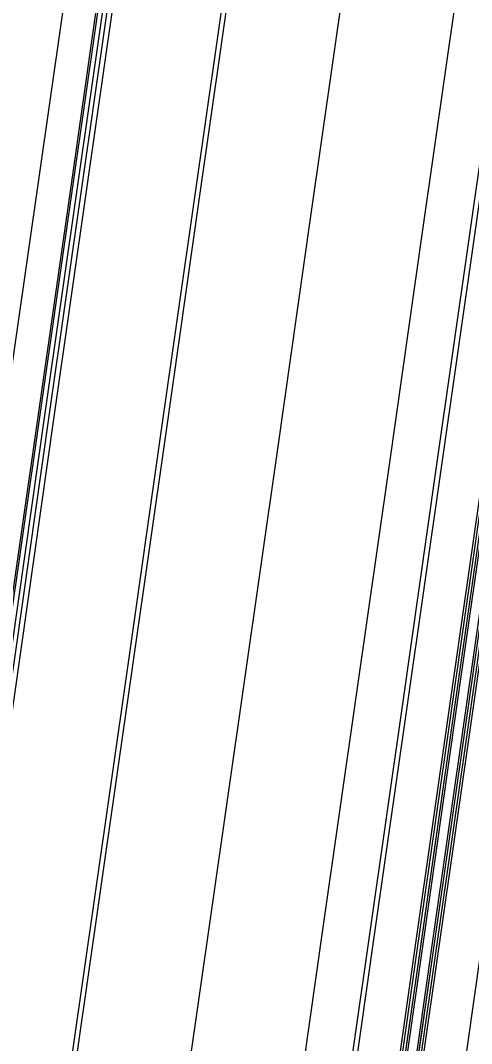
# Model space of a CAD drawing. Extents: x 1797478 to 1808916, y 246529 to 250952.
# Drawn here: x 1797877 to 1797925, y 249356.4 to 249465.3 of the extents above; entities that cross this region are included whole.
import ezdxf

# ---------------------------------------------------------------- set-up
doc = ezdxf.new("R2010")
doc.units = 0
for name, color, linetype in [('1', 7, 'Continuous'), ('DRAINAGE', 7, 'Continuous'), ('EDPV-LINE', 7, 'Continuous'), ('SHDR-UPAV', 7, 'Continuous')]:
    doc.layers.add(name, color=color, linetype=linetype)

msp = doc.modelspace()

# ---------------------------------------------------------------- linework, layer by layer
for points in [[(1797879.59, 249246.45), (1797883.13, 249271.2), (1797886.67, 249295.95), (1797890.2, 249320.7), (1797893.74, 249345.45), (1797897.27, 249370.19), (1797900.81, 249394.94), (1797904.35, 249419.69), (1797907.88, 249444.44), (1797911.42, 249469.19), (1797911.94, 249472.82), (1797914.96, 249493.94), (1797918.49, 249518.69), (1797922.03, 249543.44), (1797925.56, 249568.18), (1797927.02, 249578.39), (1797928.66, 249589.88), (1797929.1, 249592.93), (1797932.64, 249617.68), (1797936.17, 249642.43), (1797938.39, 249657.94), (1797939.71, 249667.18), (1797940.11, 249669.99), (1797943.24, 249691.93)], [(1797879.59, 249246.45), (1797883.13, 249271.2), (1797886.67, 249295.95), (1797890.2, 249320.7), (1797893.74, 249345.45), (1797897.27, 249370.19), (1797900.81, 249394.94), (1797904.35, 249419.69), (1797907.88, 249444.44), (1797911.42, 249469.19), (1797911.94, 249472.82), (1797914.96, 249493.94), (1797918.49, 249518.69), (1797922.03, 249543.44), (1797925.56, 249568.18), (1797927.02, 249578.39), (1797928.66, 249589.88), (1797929.1, 249592.93), (1797932.64, 249617.68), (1797936.17, 249642.43), (1797938.39, 249657.94), (1797939.71, 249667.18), (1797940.11, 249669.99), (1797943.24, 249691.93)], [(1797879.59, 249246.45), (1797883.13, 249271.2), (1797886.67, 249295.95), (1797890.2, 249320.7), (1797893.74, 249345.45), (1797897.27, 249370.19), (1797900.81, 249394.94), (1797904.35, 249419.69), (1797907.88, 249444.44), (1797911.42, 249469.19), (1797911.94, 249472.82), (1797914.96, 249493.94), (1797918.49, 249518.69), (1797922.03, 249543.44), (1797925.56, 249568.18), (1797927.02, 249578.39), (1797928.66, 249589.88), (1797929.1, 249592.93), (1797932.64, 249617.68), (1797936.17, 249642.43), (1797938.39, 249657.94), (1797939.71, 249667.18), (1797940.11, 249669.99), (1797943.24, 249691.93)], [(1797879.59, 249246.45), (1797883.13, 249271.2), (1797886.67, 249295.95), (1797890.2, 249320.7), (1797893.74, 249345.45), (1797897.27, 249370.19), (1797900.81, 249394.94), (1797904.35, 249419.69), (1797907.88, 249444.44), (1797911.42, 249469.19), (1797911.94, 249472.82), (1797914.96, 249493.94), (1797918.49, 249518.69), (1797922.03, 249543.44), (1797925.56, 249568.18), (1797927.02, 249578.39), (1797928.66, 249589.88), (1797929.1, 249592.93), (1797932.64, 249617.68), (1797936.17, 249642.43), (1797938.39, 249657.94), (1797939.71, 249667.18), (1797940.11, 249669.99), (1797943.24, 249691.93)], [(1797891.47, 249244.75), (1797895.01, 249269.5), (1797898.55, 249294.25), (1797902.08, 249319), (1797905.62, 249343.75), (1797909.15, 249368.5), (1797912.69, 249393.25), (1797916.23, 249417.99), (1797919.76, 249442.74), (1797923.3, 249467.49), (1797923.82, 249471.12), (1797926.83, 249492.24), (1797930.37, 249516.99), (1797933.91, 249541.74), (1797937.44, 249566.49), (1797938.9, 249576.69), (1797940.54, 249588.19), (1797940.98, 249591.23), (1797944.52, 249615.98), (1797948.05, 249640.73), (1797950.27, 249656.24), (1797951.59, 249665.48), (1797951.99, 249668.29), (1797955.12, 249690.23)], [(1797891.47, 249244.75), (1797895.01, 249269.5), (1797898.55, 249294.25), (1797902.08, 249319), (1797905.62, 249343.75), (1797909.15, 249368.5), (1797912.69, 249393.25), (1797916.23, 249417.99), (1797919.76, 249442.74), (1797923.3, 249467.49), (1797923.82, 249471.12), (1797926.83, 249492.24), (1797930.37, 249516.99), (1797933.91, 249541.74), (1797937.44, 249566.49), (1797938.9, 249576.69), (1797940.54, 249588.19), (1797940.98, 249591.23), (1797944.52, 249615.98), (1797948.05, 249640.73), (1797950.27, 249656.24), (1797951.59, 249665.48), (1797951.99, 249668.29), (1797955.12, 249690.23)], [(1797891.47, 249244.75), (1797895.01, 249269.5), (1797898.55, 249294.25), (1797902.08, 249319), (1797905.62, 249343.75), (1797909.15, 249368.5), (1797912.69, 249393.25), (1797916.23, 249417.99), (1797919.76, 249442.74), (1797923.3, 249467.49), (1797923.82, 249471.12), (1797926.83, 249492.24), (1797930.37, 249516.99), (1797933.91, 249541.74), (1797937.44, 249566.49), (1797938.9, 249576.69), (1797940.54, 249588.19), (1797940.98, 249591.23), (1797944.52, 249615.98), (1797948.05, 249640.73), (1797950.27, 249656.24), (1797951.59, 249665.48), (1797951.99, 249668.29), (1797955.12, 249690.23)], [(1797891.47, 249244.75), (1797895.01, 249269.5), (1797898.55, 249294.25), (1797902.08, 249319), (1797905.62, 249343.75), (1797909.15, 249368.5), (1797912.69, 249393.25), (1797916.23, 249417.99), (1797919.76, 249442.74), (1797923.3, 249467.49), (1797923.82, 249471.12), (1797926.83, 249492.24), (1797930.37, 249516.99), (1797933.91, 249541.74), (1797937.44, 249566.49), (1797938.9, 249576.69), (1797940.54, 249588.19), (1797940.98, 249591.23), (1797944.52, 249615.98), (1797948.05, 249640.73), (1797950.27, 249656.24), (1797951.59, 249665.48), (1797951.99, 249668.29), (1797955.12, 249690.23)], [(1797896.42, 249244.05), (1797899.96, 249268.8), (1797903.5, 249293.54), (1797907.03, 249318.29), (1797910.57, 249343.04), (1797914.1, 249367.79), (1797917.64, 249392.54), (1797921.18, 249417.29), (1797924.71, 249442.04), (1797928.25, 249466.78), (1797928.77, 249470.41), (1797931.78, 249491.53), (1797935.32, 249516.28), (1797938.86, 249541.03), (1797942.39, 249565.78), (1797943.85, 249575.98), (1797945.49, 249587.48), (1797945.93, 249590.53), (1797949.47, 249615.28), (1797953, 249640.03), (1797955.22, 249655.54), (1797956.54, 249664.77), (1797956.94, 249667.58), (1797960.07, 249689.52)], [(1797896.94, 249243.97), (1797900.47, 249268.72), (1797904.01, 249293.47), (1797907.55, 249318.22), (1797911.08, 249342.97), (1797914.62, 249367.72), (1797918.16, 249392.46), (1797921.69, 249417.21), (1797925.23, 249441.96), (1797928.76, 249466.71), (1797929.28, 249470.34), (1797932.3, 249491.46), (1797935.84, 249516.21), (1797939.37, 249540.96), (1797942.91, 249565.71), (1797944.37, 249575.91), (1797946.01, 249587.41), (1797946.44, 249590.45), (1797949.98, 249615.2), (1797953.52, 249639.95), (1797955.73, 249655.46), (1797957.05, 249664.7), (1797957.45, 249667.51), (1797960.59, 249689.45)], [(1797901.62, 249243.3), (1797905.16, 249268.05), (1797908.69, 249292.8), (1797912.23, 249317.55), (1797915.76, 249342.3), (1797919.3, 249367.05), (1797922.84, 249391.8), (1797926.37, 249416.54), (1797929.91, 249441.29), (1797933.45, 249466.04), (1797933.96, 249469.67), (1797936.98, 249490.79), (1797940.52, 249515.54), (1797944.05, 249540.29), (1797947.59, 249565.04), (1797949.05, 249575.24), (1797950.69, 249586.74), (1797951.12, 249589.79), (1797954.66, 249614.53), (1797958.19, 249639.28), (1797960.4, 249654.8), (1797961.72, 249664.03), (1797962.12, 249666.84), (1797965.25, 249688.78)], [(1797901.91, 249243.26), (1797905.45, 249268.01), (1797908.98, 249292.76), (1797912.52, 249317.51), (1797916.05, 249342.26), (1797919.59, 249367.01), (1797923.13, 249391.75), (1797926.66, 249416.5), (1797930.2, 249441.25), (1797933.73, 249466), (1797934.25, 249469.63), (1797937.27, 249490.75), (1797940.81, 249515.5), (1797944.34, 249540.25), (1797947.88, 249565), (1797949.34, 249575.2), (1797950.98, 249586.69), (1797951.42, 249589.74), (1797954.95, 249614.49), (1797958.49, 249639.24), (1797960.7, 249654.75), (1797962.02, 249663.99), (1797962.43, 249666.8), (1797965.56, 249688.74)], [(1797901.92, 249243.26), (1797905.45, 249268.01), (1797908.99, 249292.76), (1797912.53, 249317.51), (1797916.06, 249342.26), (1797919.6, 249367), (1797923.13, 249391.75), (1797926.67, 249416.5), (1797930.21, 249441.25), (1797933.74, 249466), (1797934.26, 249469.63), (1797937.28, 249490.75), (1797940.82, 249515.5), (1797944.35, 249540.25), (1797947.89, 249564.99), (1797949.35, 249575.2), (1797950.99, 249586.69), (1797951.42, 249589.74), (1797954.95, 249614.49), (1797958.48, 249639.24), (1797960.7, 249654.75), (1797962.02, 249663.99), (1797962.42, 249666.8), (1797965.55, 249688.74)], [(1797902.12, 249243.23), (1797905.65, 249267.98), (1797909.19, 249292.73), (1797912.72, 249317.48), (1797916.26, 249342.23), (1797919.8, 249366.98), (1797923.33, 249391.73), (1797926.87, 249416.47), (1797930.4, 249441.22), (1797933.94, 249465.97), (1797934.46, 249469.6), (1797937.48, 249490.72), (1797941.01, 249515.47), (1797944.55, 249540.22), (1797948.09, 249564.97), (1797949.54, 249575.17), (1797951.19, 249586.67), (1797951.62, 249589.71), (1797955.16, 249614.46), (1797958.69, 249639.21), (1797960.91, 249654.72), (1797962.23, 249663.96), (1797962.63, 249666.77), (1797965.77, 249688.71)], [(1797903.11, 249243.09), (1797906.64, 249267.84), (1797910.18, 249292.59), (1797913.71, 249317.34), (1797917.25, 249342.09), (1797920.79, 249366.84), (1797924.32, 249391.58), (1797927.86, 249416.33), (1797931.39, 249441.08), (1797934.93, 249465.83), (1797935.45, 249469.46), (1797938.47, 249490.58), (1797942, 249515.33), (1797945.54, 249540.08), (1797949.08, 249564.82), (1797950.53, 249575.03), (1797952.18, 249586.52), (1797952.61, 249589.57), (1797956.15, 249614.32), (1797959.68, 249639.07), (1797961.9, 249654.58), (1797963.22, 249663.82), (1797963.62, 249666.63), (1797966.76, 249688.57)], [(1797903.3, 249243.06), (1797906.84, 249267.81), (1797910.38, 249292.56), (1797913.91, 249317.31), (1797917.45, 249342.06), (1797920.98, 249366.81), (1797924.52, 249391.56), (1797928.06, 249416.3), (1797931.59, 249441.05), (1797935.13, 249465.8), (1797935.65, 249469.43), (1797938.66, 249490.55), (1797942.2, 249515.3), (1797945.74, 249540.05), (1797949.27, 249564.8), (1797950.73, 249575), (1797952.37, 249586.5), (1797952.81, 249589.54), (1797956.35, 249614.29), (1797959.88, 249639.04), (1797962.1, 249654.55), (1797963.42, 249663.79), (1797963.82, 249666.6), (1797966.95, 249688.54)], [(1797903.31, 249243.06), (1797906.85, 249267.81), (1797910.38, 249292.56), (1797913.92, 249317.31), (1797917.46, 249342.06), (1797920.99, 249366.81), (1797924.53, 249391.55), (1797928.06, 249416.3), (1797931.6, 249441.05), (1797935.14, 249465.8), (1797935.66, 249469.43), (1797938.67, 249490.55), (1797942.21, 249515.3), (1797945.75, 249540.05), (1797949.28, 249564.79), (1797950.74, 249575), (1797952.38, 249586.49), (1797952.82, 249589.54), (1797956.35, 249614.29), (1797959.89, 249639.04), (1797962.11, 249654.55), (1797963.43, 249663.79), (1797963.83, 249666.6), (1797966.96, 249688.54)], [(1797903.6, 249243.02), (1797907.14, 249267.77), (1797910.67, 249292.52), (1797914.21, 249317.27), (1797917.74, 249342.02), (1797921.28, 249366.76), (1797924.82, 249391.51), (1797928.35, 249416.26), (1797931.89, 249441.01), (1797935.43, 249465.76), (1797935.94, 249469.39), (1797938.96, 249490.51), (1797942.5, 249515.26), (1797946.03, 249540), (1797949.57, 249564.75), (1797951.03, 249574.96), (1797952.67, 249586.45), (1797953.11, 249589.5), (1797956.64, 249614.25), (1797960.18, 249639), (1797962.4, 249654.51), (1797963.71, 249663.75), (1797964.12, 249666.56), (1797967.25, 249688.5)], [(1797908.28, 249242.35), (1797911.82, 249267.1), (1797915.35, 249291.85), (1797918.89, 249316.6), (1797922.43, 249341.35), (1797925.96, 249366.1), (1797929.5, 249390.84), (1797933.03, 249415.59), (1797936.57, 249440.34), (1797940.11, 249465.09), (1797940.63, 249468.72), (1797943.64, 249489.84), (1797947.18, 249514.59), (1797950.72, 249539.34), (1797954.25, 249564.08), (1797955.71, 249574.29), (1797957.35, 249585.78), (1797957.79, 249588.83), (1797961.32, 249613.58), (1797964.86, 249638.33), (1797967.08, 249653.84), (1797968.4, 249663.08), (1797968.8, 249665.89), (1797971.93, 249687.83)], [(1797850.79, 249225.31), (1797854.33, 249250.06), (1797857.87, 249274.81), (1797861.4, 249299.56), (1797864.94, 249324.31), (1797868.47, 249349.06), (1797872.01, 249373.8), (1797875.55, 249398.55), (1797879.08, 249423.3), (1797882.62, 249448.05), (1797886.16, 249472.8), (1797886.67, 249476.43), (1797889.69, 249497.55), (1797893.23, 249522.3), (1797896.76, 249547.04), (1797900.3, 249571.79), (1797901.76, 249582), (1797903.4, 249593.49), (1797903.84, 249596.54), (1797907.37, 249621.29), (1797910.91, 249646.04)], [(1797851.31, 249225.24), (1797854.85, 249249.99), (1797858.38, 249274.74), (1797861.92, 249299.48), (1797865.45, 249324.23), (1797868.99, 249348.98), (1797872.53, 249373.73), (1797876.06, 249398.48), (1797879.6, 249423.23), (1797883.13, 249447.98), (1797886.67, 249472.73), (1797887.19, 249476.36), (1797890.21, 249497.47), (1797893.74, 249522.22), (1797897.28, 249546.97), (1797900.82, 249571.72), (1797902.27, 249581.92), (1797903.92, 249593.42), (1797904.35, 249596.47), (1797907.89, 249621.22), (1797911.42, 249645.97)], [(1797851.77, 249225.17), (1797855.3, 249249.92), (1797858.84, 249274.67), (1797862.38, 249299.42), (1797865.91, 249324.17), (1797869.45, 249348.92), (1797872.98, 249373.67), (1797876.52, 249398.41), (1797880.06, 249423.16), (1797883.59, 249447.91), (1797887.13, 249472.66), (1797887.65, 249476.29), (1797890.66, 249497.41), (1797894.2, 249522.16), (1797897.74, 249546.91), (1797901.27, 249571.65), (1797902.73, 249581.86), (1797904.37, 249593.35), (1797904.81, 249596.4), (1797908.35, 249621.15), (1797911.88, 249645.9)], [(1797863.67, 249223.47), (1797867.21, 249248.22), (1797870.74, 249272.97), (1797874.28, 249297.72), (1797877.82, 249322.47), (1797881.35, 249347.22), (1797884.89, 249371.96), (1797888.43, 249396.71), (1797891.96, 249421.46), (1797895.5, 249446.21), (1797899.03, 249470.96)], [(1797864.18, 249223.4), (1797867.71, 249248.15), (1797871.25, 249272.9), (1797874.79, 249297.65), (1797878.32, 249322.39), (1797881.86, 249347.14), (1797885.4, 249371.89), (1797888.93, 249396.64), (1797892.47, 249421.39), (1797896, 249446.14), (1797899.54, 249470.89)], [(1797864.18, 249223.4), (1797867.71, 249248.15), (1797871.25, 249272.9), (1797874.79, 249297.65), (1797878.32, 249322.39), (1797881.86, 249347.14), (1797885.4, 249371.89), (1797888.93, 249396.64), (1797892.47, 249421.39), (1797896, 249446.14), (1797899.54, 249470.89)]]:
    msp.add_lwpolyline(points)
at = {"layer": '1'}
msp.add_lwpolyline([(1797879.59, 249246.45), (1797883.13, 249271.2), (1797886.67, 249295.95), (1797890.2, 249320.7), (1797893.74, 249345.45), (1797897.27, 249370.19), (1797900.81, 249394.94), (1797904.35, 249419.69), (1797907.88, 249444.44), (1797911.42, 249469.19), (1797911.94, 249472.82), (1797914.96, 249493.94), (1797918.49, 249518.69), (1797922.03, 249543.44), (1797925.56, 249568.18), (1797927.02, 249578.39), (1797928.66, 249589.88), (1797929.1, 249592.93), (1797932.64, 249617.68), (1797936.17, 249642.43), (1797938.39, 249657.94), (1797939.71, 249667.18), (1797940.11, 249669.99), (1797943.24, 249691.93)], dxfattribs=at)
at = {"layer": 'DRAINAGE'}
for points in [[(1797901.62, 249243.3), (1797905.16, 249268.05), (1797908.69, 249292.8), (1797912.23, 249317.55), (1797915.76, 249342.3), (1797919.3, 249367.05), (1797922.84, 249391.8), (1797926.37, 249416.54), (1797929.91, 249441.29), (1797933.45, 249466.04), (1797933.96, 249469.67), (1797936.98, 249490.79), (1797940.52, 249515.54), (1797944.05, 249540.29), (1797947.59, 249565.04), (1797949.05, 249575.24), (1797950.69, 249586.74), (1797951.12, 249589.79), (1797954.66, 249614.53), (1797958.19, 249639.28), (1797960.4, 249654.8), (1797961.72, 249664.03), (1797962.12, 249666.84), (1797965.25, 249688.78)], [(1797903.6, 249243.02), (1797907.14, 249267.77), (1797910.67, 249292.52), (1797914.21, 249317.27), (1797917.74, 249342.02), (1797921.28, 249366.76), (1797924.82, 249391.51), (1797928.35, 249416.26), (1797931.89, 249441.01), (1797935.43, 249465.76), (1797935.94, 249469.39), (1797938.96, 249490.51), (1797942.5, 249515.26), (1797946.03, 249540), (1797949.57, 249564.75), (1797951.03, 249574.96), (1797952.67, 249586.45), (1797953.11, 249589.5), (1797956.64, 249614.25), (1797960.18, 249639), (1797962.4, 249654.51), (1797963.71, 249663.75), (1797964.12, 249666.56), (1797967.25, 249688.5)]]:
    msp.add_lwpolyline(points, dxfattribs=at)
at = {"layer": 'EDPV-LINE'}
for points in [[(1797891.47, 249244.75), (1797895.01, 249269.5), (1797898.55, 249294.25), (1797902.08, 249319), (1797905.62, 249343.75), (1797909.15, 249368.5), (1797912.69, 249393.25), (1797916.23, 249417.99), (1797919.76, 249442.74), (1797923.3, 249467.49), (1797923.82, 249471.12), (1797926.83, 249492.24), (1797930.37, 249516.99), (1797933.91, 249541.74), (1797937.44, 249566.49), (1797938.9, 249576.69), (1797940.54, 249588.19), (1797940.98, 249591.23), (1797944.52, 249615.98), (1797948.05, 249640.73), (1797950.27, 249656.24), (1797951.59, 249665.48), (1797951.99, 249668.29), (1797955.12, 249690.23)], [(1797891.47, 249244.75), (1797895.01, 249269.5), (1797898.55, 249294.25), (1797902.08, 249319), (1797905.62, 249343.75), (1797909.15, 249368.5), (1797912.69, 249393.25), (1797916.23, 249417.99), (1797919.76, 249442.74), (1797923.3, 249467.49), (1797923.82, 249471.12), (1797926.83, 249492.24), (1797930.37, 249516.99), (1797933.91, 249541.74), (1797937.44, 249566.49), (1797938.9, 249576.69), (1797940.54, 249588.19), (1797940.98, 249591.23), (1797944.52, 249615.98), (1797948.05, 249640.73), (1797950.27, 249656.24), (1797951.59, 249665.48), (1797951.99, 249668.29), (1797955.12, 249690.23)], [(1797901.62, 249243.3), (1797905.16, 249268.05), (1797908.69, 249292.8), (1797912.23, 249317.55), (1797915.76, 249342.3), (1797919.3, 249367.05), (1797922.84, 249391.8), (1797926.37, 249416.54), (1797929.91, 249441.29), (1797933.45, 249466.04), (1797933.96, 249469.67), (1797936.98, 249490.79), (1797940.52, 249515.54), (1797944.05, 249540.29), (1797947.59, 249565.04), (1797949.05, 249575.24), (1797950.69, 249586.74), (1797951.12, 249589.79), (1797954.66, 249614.53), (1797958.19, 249639.28), (1797960.4, 249654.8), (1797961.72, 249664.03), (1797962.12, 249666.84), (1797965.25, 249688.78)], [(1797903.6, 249243.02), (1797907.14, 249267.77), (1797910.67, 249292.52), (1797914.21, 249317.27), (1797917.74, 249342.02), (1797921.28, 249366.76), (1797924.82, 249391.51), (1797928.35, 249416.26), (1797931.89, 249441.01), (1797935.43, 249465.76), (1797935.94, 249469.39), (1797938.96, 249490.51), (1797942.5, 249515.26), (1797946.03, 249540), (1797949.57, 249564.75), (1797951.03, 249574.96), (1797952.67, 249586.45), (1797953.11, 249589.5), (1797956.64, 249614.25), (1797960.18, 249639), (1797962.4, 249654.51), (1797963.71, 249663.75), (1797964.12, 249666.56), (1797967.25, 249688.5)], [(1797864.18, 249223.4), (1797867.71, 249248.15), (1797871.25, 249272.9), (1797874.79, 249297.65), (1797878.32, 249322.39), (1797881.86, 249347.14), (1797885.4, 249371.89), (1797888.93, 249396.64), (1797892.47, 249421.39), (1797896, 249446.14), (1797899.54, 249470.89), (1797900.06, 249474.52), (1797903.08, 249495.64), (1797906.61, 249520.38), (1797910.15, 249545.13), (1797913.68, 249569.88), (1797915.14, 249580.09), (1797916.79, 249591.58), (1797917.22, 249594.63), (1797920.76, 249619.38), (1797924.29, 249644.13)], [(1797864.18, 249223.4), (1797867.71, 249248.15), (1797871.25, 249272.9), (1797874.79, 249297.65), (1797878.32, 249322.39), (1797881.86, 249347.14), (1797885.4, 249371.89), (1797888.93, 249396.64), (1797892.47, 249421.39), (1797896, 249446.14), (1797899.54, 249470.89)], [(1797864.18, 249223.4), (1797867.71, 249248.15), (1797871.25, 249272.9), (1797874.79, 249297.65), (1797878.32, 249322.39), (1797881.86, 249347.14), (1797885.4, 249371.89), (1797888.93, 249396.64), (1797892.47, 249421.39), (1797896, 249446.14), (1797899.54, 249470.89)], [(1797864.18, 249223.4), (1797867.71, 249248.15), (1797871.25, 249272.9), (1797874.79, 249297.65), (1797878.32, 249322.39), (1797881.86, 249347.14), (1797885.4, 249371.89), (1797888.93, 249396.64), (1797892.47, 249421.39), (1797896, 249446.14), (1797899.54, 249470.89)]]:
    msp.add_lwpolyline(points, dxfattribs=at)
at = {"layer": 'SHDR-UPAV'}
for points in [[(1797901.37, 249243.34), (1797904.91, 249268.09), (1797908.45, 249292.84), (1797911.98, 249317.59), (1797915.52, 249342.33), (1797919.05, 249367.08), (1797922.59, 249391.83), (1797926.13, 249416.58), (1797929.66, 249441.33), (1797933.2, 249466.08), (1797933.72, 249469.71), (1797936.73, 249490.83), (1797940.27, 249515.57), (1797943.81, 249540.32), (1797947.34, 249565.07), (1797948.8, 249575.28), (1797950.44, 249586.77), (1797950.88, 249589.82), (1797954.42, 249614.57), (1797957.95, 249639.32), (1797960.17, 249654.83), (1797961.49, 249664.07), (1797961.89, 249666.88), (1797965.02, 249688.82)], [(1797901.37, 249243.34), (1797904.91, 249268.09), (1797908.45, 249292.84), (1797911.98, 249317.59), (1797915.52, 249342.33), (1797919.05, 249367.08), (1797922.59, 249391.83), (1797926.13, 249416.58), (1797929.66, 249441.33), (1797933.2, 249466.08), (1797933.72, 249469.71), (1797936.73, 249490.83), (1797940.27, 249515.57), (1797943.81, 249540.32), (1797947.34, 249565.07), (1797948.8, 249575.28), (1797950.44, 249586.77), (1797950.88, 249589.82), (1797954.42, 249614.57), (1797957.95, 249639.32), (1797960.17, 249654.83), (1797961.49, 249664.07), (1797961.89, 249666.88), (1797965.02, 249688.82)], [(1797903.85, 249242.99), (1797907.38, 249267.73), (1797910.92, 249292.48), (1797914.46, 249317.23), (1797917.99, 249341.98), (1797921.53, 249366.73), (1797925.06, 249391.48), (1797928.6, 249416.23), (1797932.14, 249440.98), (1797935.67, 249465.72), (1797936.19, 249469.35), (1797939.21, 249490.47), (1797942.75, 249515.22), (1797946.28, 249539.97), (1797949.82, 249564.72), (1797951.28, 249574.92), (1797952.92, 249586.42), (1797953.35, 249589.47), (1797956.89, 249614.22), (1797960.43, 249638.96), (1797962.64, 249654.48), (1797963.96, 249663.71), (1797964.36, 249666.52), (1797967.5, 249688.46)], [(1797903.85, 249242.99), (1797907.38, 249267.73), (1797910.92, 249292.48), (1797914.46, 249317.23), (1797917.99, 249341.98), (1797921.53, 249366.73), (1797925.06, 249391.48), (1797928.6, 249416.23), (1797932.14, 249440.98), (1797935.67, 249465.72), (1797936.19, 249469.35), (1797939.21, 249490.47), (1797942.75, 249515.22), (1797946.28, 249539.97), (1797949.82, 249564.72), (1797951.28, 249574.92), (1797952.92, 249586.42), (1797953.35, 249589.47), (1797956.89, 249614.22), (1797960.43, 249638.96), (1797962.64, 249654.48), (1797963.96, 249663.71), (1797964.36, 249666.52), (1797967.5, 249688.46)], [(1797847.15, 249225.83), (1797850.69, 249250.58), (1797854.22, 249275.33), (1797857.76, 249300.08), (1797861.3, 249324.83), (1797864.83, 249349.58), (1797868.37, 249374.32), (1797871.9, 249399.07), (1797875.44, 249423.82), (1797878.98, 249448.57), (1797882.51, 249473.32), (1797883.03, 249476.95), (1797886.05, 249498.07), (1797889.59, 249522.82), (1797893.12, 249547.57), (1797896.66, 249572.31), (1797898.12, 249582.52), (1797899.76, 249594.01), (1797900.19, 249597.06), (1797903.73, 249621.81), (1797907.27, 249646.56)], [(1797850.62, 249225.34), (1797854.15, 249250.09), (1797857.69, 249274.84), (1797861.22, 249299.58), (1797864.76, 249324.33), (1797868.3, 249349.08), (1797871.83, 249373.83), (1797875.37, 249398.58), (1797878.91, 249423.33), (1797882.44, 249448.08), (1797885.98, 249472.82), (1797886.5, 249476.45), (1797889.51, 249497.57), (1797893.05, 249522.32), (1797896.59, 249547.07), (1797900.12, 249571.82), (1797901.58, 249582.02), (1797903.22, 249593.52), (1797903.66, 249596.57), (1797907.19, 249621.32), (1797910.73, 249646.06)], [(1797852.3, 249225.1), (1797855.84, 249249.85), (1797859.37, 249274.59), (1797862.91, 249299.34), (1797866.44, 249324.09), (1797869.98, 249348.84), (1797873.52, 249373.59), (1797877.05, 249398.34), (1797880.59, 249423.09), (1797884.12, 249447.84), (1797887.66, 249472.58), (1797888.18, 249476.21), (1797891.2, 249497.33), (1797894.73, 249522.08), (1797898.27, 249546.83), (1797901.81, 249571.58), (1797903.26, 249581.78), (1797904.91, 249593.28), (1797905.34, 249596.33), (1797908.88, 249621.08), (1797912.41, 249645.82)], [(1797852.3, 249225.1), (1797855.84, 249249.85), (1797859.37, 249274.59), (1797862.91, 249299.34), (1797866.44, 249324.09), (1797869.98, 249348.84), (1797873.52, 249373.59), (1797877.05, 249398.34), (1797880.59, 249423.09), (1797884.12, 249447.84), (1797887.66, 249472.58), (1797888.18, 249476.21), (1797891.2, 249497.33), (1797894.73, 249522.08), (1797898.27, 249546.83), (1797901.81, 249571.58), (1797903.26, 249581.78), (1797904.91, 249593.28), (1797905.34, 249596.33), (1797908.88, 249621.08), (1797912.41, 249645.82)]]:
    msp.add_lwpolyline(points, dxfattribs=at)

doc.saveas('drawing.dxf')
